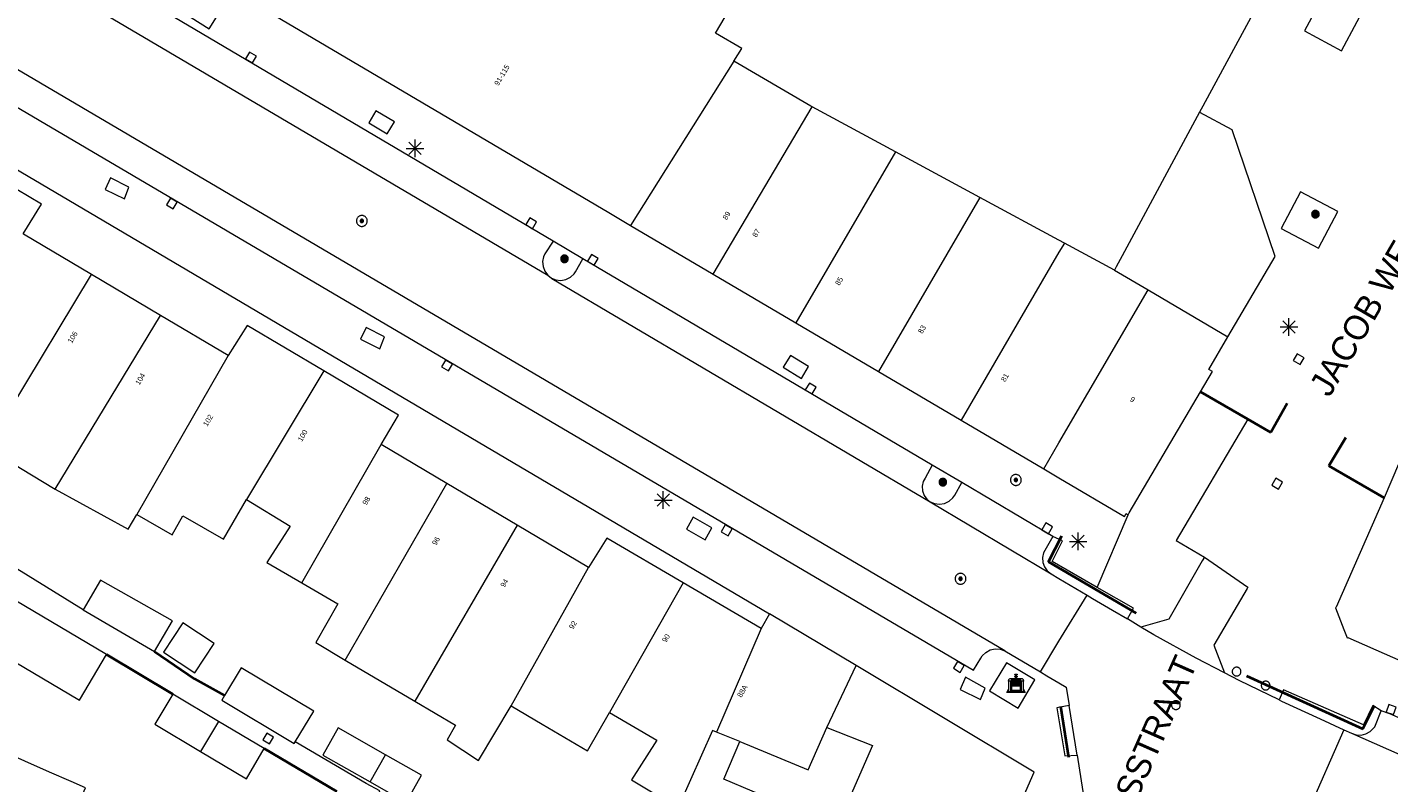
# Model space of a CAD drawing. Header units: metres. Extents: x 135779 to 137489, y 452643 to 455118.
# Tile 325 of 489: x 136441 to 136519, y 454344 to 454387. Entities that reach past the tile are written whole.
import ezdxf
from ezdxf.enums import TextEntityAlignment as Align

# ---------------------------------------------------------------- set-up
doc = ezdxf.new("R2010")
doc.units = ezdxf.units.M
doc.linetypes.add('DGN_Style_3', pattern=[78.572352, 56.123108, -22.449243])
doc.linetypes.add('DGN_Style_4', pattern=[89.853097, 44.898487, -22.449243, 0.056123, -22.449243])
for name, color, linetype, lineweight in [('KTop_BAK_Afval apart plaats', 96, 'Continuous', 13), ('KTop_BTD_Groenvoorziening', 62, 'Continuous', 13), ('KTop_BTD_Groenvoorziening_heesters', 62, 'Continuous', 13), ('KTop_NAR_Huisnummer (t)', 7, 'Continuous', 13), ('KTop_NAR_Huisnummer tijdelijk (t)', 7, 'Continuous', 13), ('KTop_OBW_Overig Plus', 1, 'Continuous', 13), ('KTop_ORL_Weg_Straatnaam (t)', 7, 'Continuous', 13), ('KTop_PAL_Afsluitpaal', 222, 'Continuous', 13), ('KTop_PAL_Lichtmast', 40, 'Continuous', 13), ('KTop_PND_Grondvlaksituatie van BAG-pand [tachy]', 1, 'Continuous', 13), ('KTop_PND_Pandscheiding', 40, 'Continuous', 13), ('KTop_PUT_Inspectie- of rioolput', 15, 'Continuous', 13), ('KTop_PUT_Kolk', 15, 'Continuous', 13), ('KTop_SHD_Hek (l)', 15, 'DGN_Style_4', 40), ('KTop_VGO_Boom', 92, 'Continuous', 13), ('KTop_VGO_Haag (l)', 92, 'DGN_Style_3', 40), ('KTop_WGD_Fietspad', 40, 'Continuous', 13), ('KTop_WGD_Parkeervlak', 251, 'Continuous', 13), ('KTop_WGD_Rijbaan_Lokale weg', 251, 'Continuous', 13), ('KTop_WGD_Rijbaan_Lokale weg_verkeersdrempel', 40, 'Continuous', 13), ('KTop_WGD_Voetpad', 251, 'Continuous', 13)]:
    doc.layers.add(name, color=color, linetype=linetype, lineweight=lineweight)
doc.styles.add('Style-ROVU', font='ROVU.shx')
doc.styles.add('Style-ROVUCURSIEF', font='ROVUCURSIEF.shx')

# ---------------------------------------------------------------- blocks, each defined once
blk = doc.blocks.new('BAK_Afval_apart_plaats')
at = {"layer": 'KTop_BAK_Afval apart plaats'}
for p, q in [((-0.43, 0.141), (-0.425, 0.168)), ((-0.43, 0.118), (-0.43, 0.141)), ((-0.29, 0.118), (-0.43, 0.118)), ((-0.43, 0.118), (-0.43, -0.457)), ((-0.29, 0.118), (-0.43, 0.118)), ((-0.425, 0.168), (-0.416, 0.193)), ((-0.416, 0.193), (-0.403, 0.215)), ((-0.403, 0.215), (-0.384, 0.24)), ((-0.384, 0.24), (-0.364, 0.258)), ((-0.364, 0.258), (-0.342, 0.272)), ((-0.342, 0.272), (0, 0.272)), ((-0.282, 0.167), (-0.29, 0.146)), ((-0.282, 0.167), (-0.29, 0.146)), ((-0.29, 0.146), (-0.29, 0.118)), ((-0.29, 0.146), (-0.29, 0.118)), ((-0.29, -0.429), (-0.29, 0.118)), ((-0.29, 0.118), (-0.29, -0.429)), ((-0.273, 0.186), (-0.282, 0.167)), ((-0.273, 0.186), (-0.282, 0.167)), ((-0.248, 0.217), (-0.273, 0.186)), ((-0.248, 0.217), (-0.273, 0.186)), ((0.248, 0.217), (-0.248, 0.217)), ((0.248, 0.217), (-0.248, 0.217)), ((-0.242, 0.081), (-0.242, 0.153)), ((-0.242, 0.153), (0.242, 0.153)), ((0.242, 0.081), (-0.242, 0.081)), ((-0.242, 0.034), (-0.242, 0.081)), ((-0.242, 0.081), (0.242, 0.081)), ((-0.242, -0.059), (-0.242, 0.034)), ((-0.242, 0.034), (0.242, 0.034)), ((0.242, 0.034), (-0.242, 0.034)), ((-0.073, 0.513), (-0.072, 0.515)), ((-0.073, 0.513), (-0.073, 0.49)), ((-0.072, 0.511), (-0.073, 0.513)), ((-0.072, 0.511), (-0.073, 0.513)), ((-0.073, 0.49), (-0.072, 0.488)), ((-0.073, 0.399), (-0.073, 0.376)), ((-0.072, 0.397), (-0.073, 0.399)), ((-0.073, 0.376), (-0.072, 0.374)), ((-0.072, 0.515), (-0.071, 0.516)), ((-0.07, 0.51), (-0.072, 0.511)), ((-0.07, 0.51), (-0.072, 0.511)), ((-0.072, 0.488), (-0.07, 0.486)), ((-0.07, 0.396), (-0.072, 0.397)), ((-0.072, 0.374), (-0.07, 0.373)), ((-0.071, 0.516), (-0.07, 0.517)), ((-0.07, 0.517), (-0.067, 0.519)), ((-0.069, 0.509), (-0.07, 0.51)), ((-0.069, 0.509), (-0.07, 0.51)), ((-0.07, 0.486), (-0.069, 0.485)), ((-0.069, 0.395), (-0.07, 0.396)), ((-0.07, 0.373), (-0.069, 0.371)), ((-0.066, 0.507), (-0.069, 0.509)), ((-0.066, 0.507), (-0.069, 0.509)), ((-0.069, 0.485), (-0.066, 0.484)), ((-0.066, 0.394), (-0.069, 0.395)), ((-0.069, 0.371), (-0.066, 0.37)), ((-0.067, 0.519), (-0.065, 0.52)), ((-0.063, 0.506), (-0.066, 0.507)), ((-0.063, 0.506), (-0.066, 0.507)), ((-0.066, 0.484), (-0.063, 0.483)), ((-0.063, 0.392), (-0.066, 0.394)), ((-0.066, 0.37), (-0.063, 0.369)), ((-0.065, 0.52), (-0.061, 0.521)), ((-0.059, 0.505), (-0.063, 0.506)), ((-0.059, 0.505), (-0.063, 0.506)), ((-0.063, 0.483), (-0.059, 0.482)), ((-0.059, 0.391), (-0.063, 0.392)), ((-0.063, 0.369), (-0.059, 0.368)), ((-0.061, 0.521), (-0.055, 0.523)), ((-0.054, 0.504), (-0.059, 0.505)), ((-0.054, 0.504), (-0.059, 0.505)), ((-0.059, 0.482), (-0.054, 0.481)), ((-0.054, 0.39), (-0.059, 0.391)), ((-0.059, 0.368), (-0.054, 0.367)), ((-0.055, 0.523), (-0.049, 0.524)), ((-0.048, 0.503), (-0.054, 0.504)), ((-0.048, 0.503), (-0.054, 0.504)), ((-0.054, 0.481), (-0.048, 0.48)), ((-0.048, 0.389), (-0.054, 0.39)), ((-0.054, 0.367), (-0.048, 0.366)), ((-0.049, 0.524), (-0.043, 0.525)), ((-0.043, 0.502), (-0.048, 0.503)), ((-0.043, 0.502), (-0.048, 0.503)), ((-0.048, 0.48), (-0.043, 0.479)), ((-0.043, 0.388), (-0.048, 0.389)), ((-0.048, 0.366), (-0.043, 0.365)), ((-0.043, 0.525), (-0.035, 0.526)), ((-0.036, 0.501), (-0.043, 0.502)), ((-0.036, 0.501), (-0.043, 0.502)), ((-0.043, 0.479), (-0.036, 0.478)), ((-0.036, 0.388), (-0.043, 0.388)), ((-0.043, 0.365), (-0.036, 0.364)), ((-0.03, 0.501), (-0.036, 0.501)), ((-0.03, 0.501), (-0.036, 0.501)), ((-0.036, 0.478), (-0.03, 0.478)), ((-0.03, 0.387), (-0.036, 0.388)), ((-0.036, 0.364), (-0.03, 0.364)), ((-0.035, 0.526), (-0.029, 0.527)), ((-0.021, 0.5), (-0.03, 0.501)), ((-0.021, 0.5), (-0.03, 0.501)), ((-0.03, 0.478), (-0.028, 0.478)), ((-0.021, 0.387), (-0.03, 0.387)), ((-0.03, 0.364), (-0.028, 0.364)), ((-0.029, 0.527), (-0.023, 0.527)), ((-0.028, 0.478), (-0.021, 0.477)), ((-0.028, 0.468), (-0.028, 0.478)), ((-0.028, 0.478), (-0.021, 0.477)), ((-0.028, 0.4), (-0.028, 0.468)), ((-0.028, 0.468), (-0.021, 0.468)), ((-0.021, 0.468), (-0.028, 0.468)), ((-0.021, 0.4), (-0.028, 0.4)), ((-0.028, 0.364), (-0.021, 0.363)), ((-0.028, 0.355), (-0.028, 0.364)), ((-0.028, 0.364), (-0.021, 0.363)), ((-0.028, 0.272), (-0.028, 0.355)), ((-0.028, 0.355), (-0.021, 0.354)), ((-0.021, 0.354), (-0.028, 0.355)), ((0.028, 0.272), (-0.028, 0.272)), ((-0.023, 0.527), (-0.013, 0.528)), ((-0.014, 0.5), (-0.021, 0.5)), ((-0.014, 0.5), (-0.021, 0.5)), ((-0.021, 0.477), (-0.014, 0.477)), ((-0.021, 0.477), (-0.014, 0.477)), ((-0.021, 0.468), (-0.014, 0.468)), ((-0.014, 0.468), (-0.021, 0.468)), ((-0.014, 0.399), (-0.021, 0.4)), ((-0.014, 0.386), (-0.021, 0.387)), ((-0.021, 0.363), (-0.014, 0.363)), ((-0.021, 0.363), (-0.014, 0.363)), ((-0.021, 0.354), (-0.014, 0.354)), ((-0.014, 0.354), (-0.021, 0.354)), ((0, 0.5), (-0.014, 0.5)), ((0, 0.5), (-0.014, 0.5)), ((-0.014, 0.477), (0, 0.477)), ((-0.014, 0.477), (0, 0.477)), ((-0.014, 0.468), (0, 0.468)), ((0, 0.468), (-0.014, 0.468)), ((0, 0.399), (-0.014, 0.399)), ((0, 0.386), (-0.014, 0.386)), ((-0.014, 0.363), (0, 0.363)), ((-0.014, 0.363), (0, 0.363)), ((-0.014, 0.354), (0, 0.354)), ((0, 0.354), (-0.014, 0.354)), ((-0.013, 0.528), (-0.005, 0.528)), ((-0.005, 0.528), (0, 0.528)), ((0, 0.528), (0.005, 0.528)), ((0, 0.5), (0, 0.477)), ((0, 0.477), (0, 0.5)), ((0, 0.477), (0, 0.5)), ((0, 0.5), (0.014, 0.5)), ((0.014, 0.5), (0, 0.5)), ((0.014, 0.477), (0, 0.477)), ((0, 0.477), (0.014, 0.477)), ((0.014, 0.468), (0, 0.468)), ((0, 0.468), (0, 0.399)), ((0, 0.468), (0, 0.399)), ((0.014, 0.468), (0, 0.468)), ((0, 0.399), (0.014, 0.399)), ((0, 0.363), (0, 0.386)), ((0, 0.363), (0, 0.386)), ((0, 0.386), (0.014, 0.386)), ((0.014, 0.363), (0, 0.363)), ((0, 0.363), (0.014, 0.363)), ((0, 0.354), (0.014, 0.354)), ((0, 0.272), (0, 0.354)), ((0, 0.354), (0, 0.272)), ((0.014, 0.354), (0, 0.354)), ((0, 0.272), (0.342, 0.272)), ((0.028, 0.272), (0, 0.272)), ((0, 0.272), (0.028, 0.272)), ((0.005, 0.528), (0.013, 0.528)), ((0.013, 0.528), (0.023, 0.527)), ((0.014, 0.5), (0.021, 0.5)), ((0.021, 0.5), (0.014, 0.5)), ((0.021, 0.477), (0.014, 0.477)), ((0.014, 0.477), (0.021, 0.477)), ((0.021, 0.468), (0.014, 0.468)), ((0.021, 0.468), (0.014, 0.468)), ((0.014, 0.399), (0.021, 0.4)), ((0.014, 0.386), (0.021, 0.387)), ((0.021, 0.363), (0.014, 0.363)), ((0.014, 0.363), (0.021, 0.363)), ((0.014, 0.354), (0.021, 0.354)), ((0.021, 0.354), (0.014, 0.354)), ((0.021, 0.5), (0.03, 0.501)), ((0.03, 0.501), (0.021, 0.5)), ((0.028, 0.478), (0.021, 0.477)), ((0.021, 0.477), (0.028, 0.478)), ((0.021, 0.468), (0.028, 0.468)), ((0.028, 0.468), (0.021, 0.468)), ((0.028, 0.468), (0.021, 0.468)), ((0.021, 0.4), (0.028, 0.4)), ((0.021, 0.387), (0.03, 0.387)), ((0.028, 0.364), (0.021, 0.363)), ((0.021, 0.363), (0.028, 0.364)), ((0.021, 0.354), (0.028, 0.355)), ((0.028, 0.355), (0.021, 0.354)), ((0.023, 0.527), (0.029, 0.527)), ((0.03, 0.478), (0.028, 0.478)), ((0.028, 0.478), (0.028, 0.468)), ((0.028, 0.4), (0.028, 0.468)), ((0.03, 0.364), (0.028, 0.364)), ((0.028, 0.364), (0.028, 0.355)), ((0.028, 0.355), (0.028, 0.272)), ((0.029, 0.527), (0.035, 0.526)), ((0.03, 0.501), (0.036, 0.501)), ((0.036, 0.501), (0.03, 0.501)), ((0.036, 0.478), (0.03, 0.478)), ((0.03, 0.387), (0.036, 0.388)), ((0.036, 0.364), (0.03, 0.364)), ((0.035, 0.526), (0.043, 0.525)), ((0.036, 0.501), (0.043, 0.502)), ((0.043, 0.502), (0.036, 0.501)), ((0.043, 0.479), (0.036, 0.478)), ((0.036, 0.388), (0.043, 0.388)), ((0.043, 0.365), (0.036, 0.364)), ((0.043, 0.525), (0.049, 0.524)), ((0.043, 0.502), (0.048, 0.503)), ((0.048, 0.503), (0.043, 0.502)), ((0.048, 0.48), (0.043, 0.479)), ((0.043, 0.388), (0.048, 0.389)), ((0.048, 0.366), (0.043, 0.365)), ((0.048, 0.503), (0.054, 0.504)), ((0.054, 0.504), (0.048, 0.503)), ((0.054, 0.481), (0.048, 0.48)), ((0.048, 0.389), (0.054, 0.39)), ((0.054, 0.367), (0.048, 0.366)), ((0.049, 0.524), (0.055, 0.523)), ((0.054, 0.504), (0.059, 0.505)), ((0.059, 0.505), (0.054, 0.504)), ((0.059, 0.482), (0.054, 0.481)), ((0.054, 0.39), (0.059, 0.391)), ((0.059, 0.368), (0.054, 0.367)), ((0.055, 0.523), (0.061, 0.521)), ((0.059, 0.505), (0.063, 0.506)), ((0.063, 0.506), (0.059, 0.505)), ((0.063, 0.483), (0.059, 0.482)), ((0.059, 0.391), (0.063, 0.392)), ((0.063, 0.369), (0.059, 0.368)), ((0.061, 0.521), (0.065, 0.52)), ((0.063, 0.506), (0.066, 0.507)), ((0.066, 0.507), (0.063, 0.506)), ((0.066, 0.484), (0.063, 0.483)), ((0.063, 0.392), (0.066, 0.394)), ((0.066, 0.37), (0.063, 0.369)), ((0.065, 0.52), (0.067, 0.519)), ((0.066, 0.507), (0.069, 0.509)), ((0.069, 0.509), (0.066, 0.507)), ((0.069, 0.485), (0.066, 0.484)), ((0.066, 0.394), (0.069, 0.395)), ((0.069, 0.371), (0.066, 0.37)), ((0.067, 0.519), (0.07, 0.517)), ((0.069, 0.509), (0.07, 0.51)), ((0.07, 0.51), (0.069, 0.509)), ((0.07, 0.486), (0.069, 0.485)), ((0.069, 0.395), (0.07, 0.396)), ((0.07, 0.373), (0.069, 0.371)), ((0.07, 0.517), (0.071, 0.516)), ((0.07, 0.51), (0.072, 0.511)), ((0.072, 0.511), (0.07, 0.51)), ((0.072, 0.488), (0.07, 0.486)), ((0.07, 0.396), (0.072, 0.397)), ((0.072, 0.374), (0.07, 0.373)), ((0.071, 0.516), (0.072, 0.515)), ((0.072, 0.515), (0.073, 0.513)), ((0.072, 0.511), (0.073, 0.513)), ((0.073, 0.513), (0.072, 0.511)), ((0.073, 0.49), (0.072, 0.488)), ((0.072, 0.397), (0.073, 0.399)), ((0.073, 0.376), (0.072, 0.374)), ((0.073, 0.513), (0.073, 0.49)), ((0.073, 0.399), (0.073, 0.376)), ((0.242, 0.153), (0.242, 0.081)), ((0.242, 0.081), (0.242, 0.034)), ((0.242, 0.034), (0.242, -0.059)), ((0.273, 0.186), (0.248, 0.217)), ((0.273, 0.186), (0.248, 0.217)), ((0.282, 0.167), (0.273, 0.186)), ((0.282, 0.167), (0.273, 0.186)), ((0.29, 0.146), (0.282, 0.167)), ((0.29, 0.146), (0.282, 0.167)), ((0.29, 0.118), (0.29, 0.146)), ((0.29, 0.118), (0.29, 0.146)), ((0.43, 0.118), (0.29, 0.118)), ((0.29, 0.118), (0.29, -0.429)), ((0.43, 0.118), (0.29, 0.118)), ((0.29, -0.429), (0.29, 0.118)), ((0.342, 0.272), (0.364, 0.258)), ((0.364, 0.258), (0.384, 0.24)), ((0.384, 0.24), (0.403, 0.215)), ((0.403, 0.215), (0.416, 0.193)), ((0.416, 0.193), (0.425, 0.168)), ((0.425, 0.168), (0.43, 0.141)), ((0.43, 0.141), (0.43, 0.118)), ((0.43, -0.457), (0.43, 0.118)), ((-0.528, -0.528), (-0.43, -0.332)), ((0.528, -0.528), (-0.528, -0.528)), ((-0.43, -0.332), (-0.43, -0.457)), ((-0.43, -0.457), (0.43, -0.457)), ((-0.43, -0.457), (0.43, -0.457)), ((0.29, -0.429), (-0.29, -0.429)), ((-0.29, -0.429), (0.29, -0.429)), ((0.242, -0.059), (-0.242, -0.059)), ((-0.242, -0.059), (-0.242, -0.092)), ((0.242, -0.059), (-0.242, -0.059)), ((-0.242, -0.092), (0.242, -0.092)), ((-0.242, -0.11), (-0.242, -0.092)), ((-0.242, -0.092), (0.242, -0.092)), ((0.242, -0.11), (-0.242, -0.11)), ((0.242, -0.11), (-0.242, -0.11)), ((-0.242, -0.147), (0.242, -0.147)), ((-0.242, -0.41), (-0.242, -0.147)), ((0.242, -0.41), (-0.242, -0.41)), ((0.242, -0.11), (0.242, -0.059)), ((0.242, -0.092), (0.242, -0.11)), ((0.242, -0.092), (0.242, -0.11)), ((0.242, -0.147), (0.242, -0.41)), ((0.43, -0.457), (0.43, -0.332)), ((0.43, -0.332), (0.528, -0.528))]:
    blk.add_line(p, q, dxfattribs=at)
at = {"layer": 'KTop_BAK_Afval apart plaats', "flags": 128}
blk.add_lwpolyline([(0.029, 0.413), (0.035, 0.412), (0.043, 0.411), (0.049, 0.41), (0.055, 0.409), (0.061, 0.407), (0.065, 0.406), (0.067, 0.405), (0.07, 0.403), (0.071, 0.402), (0.072, 0.401), (0.073, 0.399), (0.072, 0.397), (0.07, 0.396), (0.069, 0.395), (0.066, 0.394), (0.063, 0.392), (0.059, 0.391), (0.054, 0.39), (0.048, 0.389), (0.043, 0.388), (0.036, 0.388), (0.03, 0.387), (0.021, 0.387), (0.014, 0.386), (0, 0.386), (-0.014, 0.386), (-0.021, 0.387), (-0.03, 0.387), (-0.036, 0.388), (-0.043, 0.388), (-0.048, 0.389), (-0.054, 0.39), (-0.059, 0.391), (-0.063, 0.392), (-0.066, 0.394), (-0.069, 0.395), (-0.07, 0.396), (-0.072, 0.397), (-0.073, 0.399), (-0.072, 0.401), (-0.071, 0.402), (-0.07, 0.403), (-0.067, 0.405), (-0.065, 0.406), (-0.061, 0.407), (-0.055, 0.409), (-0.049, 0.41), (-0.043, 0.411), (-0.035, 0.412), (-0.029, 0.413), (-0.028, 0.413), (-0.028, 0.4), (-0.021, 0.4), (-0.014, 0.399), (0, 0.399), (0.014, 0.399), (0.021, 0.4), (0.028, 0.4), (0.028, 0.413), (0.029, 0.413), (0.028, 0.413)], dxfattribs=at)
at = {"layer": 'KTop_BAK_Afval apart plaats'}
for p in [(0, 0), (-0.43, -0.457)]:
    blk.add_point(p, dxfattribs=at)
blk = doc.blocks.new('PAL_Lichtmast')
at = {"layer": 'KTop_PAL_Lichtmast'}
for p, q in [((-0.354, -0.354), (0.354, 0.354)), ((0.354, -0.354), (-0.354, 0.354)), ((0, -0.5), (0, 0.5)), ((-0.5, 0), (0.5, 0))]:
    blk.add_line(p, q, dxfattribs=at)
blk = doc.blocks.new('PAL_Afsluitpaal')
at = {"layer": 'KTop_PAL_Afsluitpaal', "flags": 128}
blk.add_lwpolyline([(0.25, 0), (0.249, 0.026), (0.245, 0.052), (0.238, 0.077), (0.228, 0.102), (0.217, 0.125), (0.202, 0.147), (0.186, 0.167), (0.167, 0.186), (0.147, 0.202), (0.125, 0.217), (0.102, 0.228), (0.077, 0.238), (0.052, 0.245), (0.026, 0.249), (0, 0.25), (-0.026, 0.249), (-0.052, 0.245), (-0.077, 0.238), (-0.102, 0.228), (-0.125, 0.217), (-0.147, 0.202), (-0.167, 0.186), (-0.186, 0.167), (-0.202, 0.147), (-0.217, 0.125), (-0.228, 0.102), (-0.238, 0.077), (-0.245, 0.052), (-0.249, 0.026), (-0.25, 0), (-0.249, -0.026), (-0.245, -0.052), (-0.238, -0.077), (-0.228, -0.102), (-0.217, -0.125), (-0.202, -0.147), (-0.186, -0.167), (-0.167, -0.186), (-0.147, -0.202), (-0.125, -0.217), (-0.102, -0.228), (-0.077, -0.238), (-0.052, -0.245), (-0.026, -0.249), (0, -0.25), (0.026, -0.249), (0.052, -0.245), (0.077, -0.238), (0.102, -0.228), (0.125, -0.217), (0.147, -0.202), (0.167, -0.186), (0.186, -0.167), (0.202, -0.147), (0.217, -0.125), (0.228, -0.102), (0.238, -0.077), (0.245, -0.052), (0.249, -0.026), (0.25, 0)], dxfattribs=at)
blk = doc.blocks.new('PUT_Inspectie-_of_rioolput')
at = {"layer": 'KTop_PUT_Inspectie- of rioolput', "flags": 128}
for points in [[(0.31, 0), (0.308, 0.032), (0.303, 0.064), (0.294, 0.095), (0.283, 0.126), (0.268, 0.155), (0.25, 0.182), (0.23, 0.207), (0.207, 0.23), (0.182, 0.25), (0.154, 0.268), (0.126, 0.283), (0.095, 0.294), (0.064, 0.303), (0.032, 0.308), (0, 0.309), (-0.032, 0.308), (-0.064, 0.303), (-0.096, 0.294), (-0.126, 0.283), (-0.155, 0.268), (-0.182, 0.25), (-0.207, 0.23), (-0.23, 0.207), (-0.25, 0.182), (-0.268, 0.154), (-0.283, 0.126), (-0.294, 0.095), (-0.303, 0.064), (-0.308, 0.032), (-0.309, 0), (-0.308, -0.032), (-0.303, -0.064), (-0.294, -0.096), (-0.283, -0.126), (-0.268, -0.155), (-0.25, -0.182), (-0.23, -0.207), (-0.207, -0.23), (-0.182, -0.25), (-0.155, -0.268), (-0.126, -0.283), (-0.096, -0.294), (-0.064, -0.303), (-0.032, -0.308), (0, -0.309), (0.032, -0.308), (0.064, -0.303), (0.095, -0.294), (0.126, -0.283), (0.155, -0.268), (0.182, -0.25), (0.207, -0.23), (0.23, -0.207), (0.25, -0.182), (0.268, -0.155), (0.283, -0.126), (0.294, -0.096), (0.303, -0.064), (0.308, -0.032), (0.31, 0)], [(0.095, 0), (0.094, 0.009), (0.092, 0.019), (0.09, 0.029), (0.086, 0.038), (0.082, 0.047), (0.076, 0.055), (0.07, 0.063), (0.063, 0.07), (0.055, 0.076), (0.047, 0.082), (0.038, 0.086), (0.029, 0.09), (0.019, 0.092), (0.009, 0.094), (0, 0.094), (-0.01, 0.094), (-0.02, 0.092), (-0.029, 0.09), (-0.039, 0.086), (-0.048, 0.082), (-0.056, 0.076), (-0.064, 0.07), (-0.071, 0.063), (-0.077, 0.055), (-0.082, 0.047), (-0.087, 0.038), (-0.09, 0.029), (-0.093, 0.019), (-0.094, 0.009), (-0.095, 0), (-0.094, -0.01), (-0.093, -0.02), (-0.09, -0.029), (-0.087, -0.039), (-0.082, -0.048), (-0.077, -0.056), (-0.071, -0.064), (-0.064, -0.071), (-0.056, -0.077), (-0.047, -0.082), (-0.039, -0.087), (-0.029, -0.09), (-0.02, -0.093), (-0.01, -0.094), (0, -0.095), (0.009, -0.094), (0.019, -0.093), (0.029, -0.09), (0.038, -0.087), (0.047, -0.082), (0.055, -0.077), (0.063, -0.071), (0.07, -0.064), (0.076, -0.056), (0.082, -0.047), (0.086, -0.039), (0.09, -0.029), (0.092, -0.02), (0.094, -0.01), (0.095, 0)], [(0.035, 0), (0.034, 0.003), (0.034, 0.007), (0.033, 0.01), (0.031, 0.014), (0.03, 0.017), (0.028, 0.02), (0.026, 0.023), (0.023, 0.026), (0.02, 0.028), (0.017, 0.03), (0.014, 0.031), (0.01, 0.033), (0.007, 0.034), (0.003, 0.034), (0, 0.034), (-0.004, 0.034), (-0.007, 0.034), (-0.011, 0.033), (-0.014, 0.031), (-0.018, 0.03), (-0.021, 0.028), (-0.023, 0.026), (-0.026, 0.023), (-0.028, 0.02), (-0.03, 0.017), (-0.032, 0.014), (-0.033, 0.01), (-0.034, 0.007), (-0.035, 0.003), (-0.035, 0), (-0.035, -0.004), (-0.034, -0.007), (-0.033, -0.011), (-0.032, -0.014), (-0.03, -0.018), (-0.028, -0.021), (-0.026, -0.023), (-0.023, -0.026), (-0.021, -0.028), (-0.017, -0.03), (-0.014, -0.032), (-0.011, -0.033), (-0.007, -0.034), (-0.004, -0.035), (0, -0.035), (0.003, -0.035), (0.007, -0.034), (0.01, -0.033), (0.014, -0.032), (0.017, -0.03), (0.02, -0.028), (0.023, -0.026), (0.026, -0.023), (0.028, -0.021), (0.03, -0.017), (0.031, -0.014), (0.033, -0.011), (0.034, -0.007), (0.034, -0.004), (0.035, 0)], [(0.01, 0.02), (0.007, 0.02), (0.005, 0.021), (0.003, 0.022), (0.001, 0.022), (-0.001, 0.022), (-0.004, 0.022), (-0.006, 0.021), (-0.008, 0.02), (-0.01, 0.019), (-0.012, 0.018), (-0.014, 0.017), (-0.016, 0.015), (-0.017, 0.013), (-0.019, 0.012), (-0.02, 0.009), (-0.021, 0.007), (-0.022, 0.005), (-0.022, 0.003), (-0.022, 0.001), (-0.022, -0.001), (-0.022, -0.004), (-0.022, -0.006), (-0.021, -0.008), (-0.02, -0.01), (-0.019, -0.012), (-0.017, -0.014), (-0.016, -0.016), (-0.014, -0.017), (-0.012, -0.019), (-0.01, -0.02), (-0.008, -0.021), (-0.006, -0.022), (-0.003, -0.022), (-0.001, -0.022), (0.001, -0.022), (0.003, -0.022), (0.005, -0.022), (0.008, -0.021), (0.01, -0.02), (0.012, -0.019), (0.014, -0.017), (0.015, -0.016), (0.017, -0.014), (0.018, -0.012), (0.02, -0.01), (0.02, -0.008), (0.021, -0.006), (0.022, -0.003), (0.022, -0.001), (0.022, 0.001), (0.022, 0.003), (0.021, 0.005), (0.02, 0.008), (0.019, 0.01), (0.018, 0.012), (0.017, 0.014), (0.015, 0.015), (0.013, 0.017), (0.012, 0.018), (0.01, 0.02)]]:
    blk.add_lwpolyline(points, dxfattribs=at)
blk = doc.blocks.new('PUT_Kolk')
at = {"layer": 'KTop_PUT_Kolk', "flags": 128}
blk.add_lwpolyline([(0.225, -0.225), (0.225, 0.225), (-0.225, 0.225), (-0.225, -0.225), (0.225, -0.225)], dxfattribs=at)
blk = doc.blocks.new('VGO_Boom')
at = {"layer": 'KTop_VGO_Boom', "flags": 128}
for points in [[(0.215, 0), (0.214, 0.022), (0.21, 0.045), (0.204, 0.066), (0.196, 0.087), (0.186, 0.108), (0.174, 0.126), (0.16, 0.144), (0.144, 0.16), (0.126, 0.174), (0.107, 0.186), (0.087, 0.196), (0.066, 0.204), (0.045, 0.21), (0.022, 0.214), (-0.001, 0.215), (-0.023, 0.214), (-0.045, 0.21), (-0.067, 0.204), (-0.088, 0.196), (-0.108, 0.186), (-0.127, 0.174), (-0.144, 0.16), (-0.16, 0.144), (-0.174, 0.126), (-0.187, 0.107), (-0.197, 0.087), (-0.205, 0.066), (-0.211, 0.045), (-0.214, 0.022), (-0.215, -0.001), (-0.214, -0.023), (-0.211, -0.045), (-0.205, -0.067), (-0.197, -0.088), (-0.187, -0.108), (-0.174, -0.127), (-0.16, -0.144), (-0.144, -0.16), (-0.127, -0.174), (-0.108, -0.187), (-0.088, -0.197), (-0.067, -0.205), (-0.045, -0.211), (-0.023, -0.214), (0, -0.215), (0.022, -0.214), (0.045, -0.211), (0.066, -0.205), (0.087, -0.197), (0.108, -0.187), (0.126, -0.174), (0.144, -0.16), (0.16, -0.144), (0.174, -0.127), (0.186, -0.108), (0.196, -0.088), (0.204, -0.067), (0.21, -0.045), (0.214, -0.023), (0.215, -0.001)], [(0.155, 0), (0.154, 0.016), (0.152, 0.032), (0.147, 0.048), (0.142, 0.063), (0.134, 0.078), (0.125, 0.091), (0.115, 0.104), (0.104, 0.115), (0.091, 0.125), (0.077, 0.134), (0.063, 0.142), (0.048, 0.147), (0.032, 0.152), (0.016, 0.154), (-0.001, 0.155), (-0.017, 0.154), (-0.033, 0.152), (-0.048, 0.147), (-0.064, 0.142), (-0.078, 0.134), (-0.092, 0.125), (-0.104, 0.115), (-0.116, 0.104), (-0.126, 0.091), (-0.135, 0.077), (-0.142, 0.063), (-0.148, 0.048), (-0.152, 0.032), (-0.155, 0.016), (-0.155, -0.001), (-0.155, -0.017), (-0.152, -0.033), (-0.148, -0.048), (-0.142, -0.064), (-0.135, -0.078), (-0.126, -0.092), (-0.116, -0.104), (-0.104, -0.116), (-0.092, -0.126), (-0.078, -0.135), (-0.064, -0.142), (-0.048, -0.148), (-0.033, -0.152), (-0.017, -0.155), (0, -0.155), (0.016, -0.155), (0.032, -0.152), (0.048, -0.148), (0.063, -0.142), (0.078, -0.135), (0.091, -0.126), (0.104, -0.116), (0.115, -0.104), (0.125, -0.092), (0.134, -0.078), (0.142, -0.064), (0.147, -0.048), (0.152, -0.033), (0.154, -0.017), (0.155, -0.001)], [(0.095, 0), (0.094, 0.01), (0.093, 0.02), (0.09, 0.029), (0.087, 0.039), (0.082, 0.048), (0.077, 0.056), (0.071, 0.064), (0.064, 0.071), (0.056, 0.077), (0.047, 0.082), (0.039, 0.087), (0.029, 0.09), (0.02, 0.093), (0.01, 0.094), (-0.001, 0.095), (-0.01, 0.094), (-0.02, 0.093), (-0.03, 0.09), (-0.039, 0.087), (-0.048, 0.082), (-0.056, 0.077), (-0.064, 0.071), (-0.071, 0.064), (-0.077, 0.056), (-0.083, 0.047), (-0.087, 0.039), (-0.091, 0.029), (-0.093, 0.02), (-0.095, 0.01), (-0.095, -0.001), (-0.095, -0.01), (-0.093, -0.02), (-0.091, -0.03), (-0.087, -0.039), (-0.083, -0.048), (-0.077, -0.056), (-0.071, -0.064), (-0.064, -0.071), (-0.056, -0.077), (-0.048, -0.083), (-0.039, -0.087), (-0.03, -0.091), (-0.02, -0.093), (-0.01, -0.095), (0, -0.095), (0.01, -0.095), (0.02, -0.093), (0.029, -0.091), (0.039, -0.087), (0.048, -0.083), (0.056, -0.077), (0.064, -0.071), (0.071, -0.064), (0.077, -0.056), (0.082, -0.048), (0.087, -0.039), (0.09, -0.03), (0.093, -0.02), (0.094, -0.01), (0.095, -0.001)], [(0.035, 0), (0.035, 0.004), (0.034, 0.007), (0.033, 0.011), (0.032, 0.014), (0.03, 0.018), (0.028, 0.021), (0.026, 0.023), (0.023, 0.026), (0.021, 0.028), (0.017, 0.03), (0.014, 0.032), (0.011, 0.033), (0.007, 0.034), (0.004, 0.035), (-0.001, 0.035), (-0.004, 0.035), (-0.008, 0.034), (-0.011, 0.033), (-0.015, 0.032), (-0.018, 0.03), (-0.021, 0.028), (-0.024, 0.026), (-0.027, 0.023), (-0.029, 0.021), (-0.031, 0.017), (-0.032, 0.014), (-0.034, 0.011), (-0.035, 0.007), (-0.035, 0.004), (-0.035, -0.001), (-0.035, -0.004), (-0.035, -0.008), (-0.034, -0.011), (-0.032, -0.015), (-0.031, -0.018), (-0.029, -0.021), (-0.027, -0.024), (-0.024, -0.027), (-0.021, -0.029), (-0.018, -0.031), (-0.015, -0.032), (-0.011, -0.034), (-0.008, -0.035), (-0.004, -0.035), (0, -0.035), (0.004, -0.035), (0.007, -0.035), (0.011, -0.034), (0.014, -0.032), (0.018, -0.031), (0.021, -0.029), (0.023, -0.027), (0.026, -0.024), (0.028, -0.021), (0.03, -0.018), (0.032, -0.015), (0.033, -0.011), (0.034, -0.008), (0.035, -0.004), (0.035, 0)]]:
    blk.add_lwpolyline(points, dxfattribs=at)

msp = doc.modelspace()

# ---------------------------------------------------------------- linework, layer by layer
at = {"layer": 'KTop_BTD_Groenvoorziening', "flags": 128}
msp.add_lwpolyline([(136503.9, 454353.352), (136504.249, 454353.972), (136502.184, 454355.15)], dxfattribs=at)
at = {"layer": 'KTop_BTD_Groenvoorziening_heesters', "flags": 128}
msp.add_lwpolyline([(136508.018, 454382.251), (136503.598, 454374.061), (136503.259, 454373.434), (136503.16, 454373.25)], dxfattribs=at)
at = {"layer": 'KTop_OBW_Overig Plus', "flags": 128}
for points in [[(136456.478, 454346.346), (136457.525, 454348.093), (136453.393, 454350.568), (136452.441, 454348.979)], [(136452.441, 454348.979), (136452.285, 454348.719), (136456.416, 454346.243), (136456.478, 454346.346)]]:
    msp.add_lwpolyline(points, dxfattribs=at)
at = {"layer": 'KTop_PND_Grondvlaksituatie van BAG-pand [tachy]', "flags": 128}
for points in [[(136481.467, 454385.162), (136481.917, 454385.883), (136480.418, 454386.771), (136483.737, 454392.378), (136466.096, 454402.801), (136455.496, 454409.063), (136454.273, 454409.78), (136426.123, 454426.412), (136424.84, 454427.17), (136425.859, 454428.927), (136421.326, 454436.386), (136422.078, 454436.843), (136422.59, 454437.154), (136422.638, 454437.073), (136426.51, 454439.392), (136426.79, 454439.56), (136426.73, 454439.66), (136426.55, 454439.56), (136408.87, 454468.94), (136409.04, 454469.05), (136408.98, 454469.14)], [(136416.849, 454410.695), (136416.783, 454410.579), (136442.338, 454395.469), (136444.9, 454393.954), (136446.15, 454393.184), (136474.351, 454376.537), (136475.59, 454375.784)], [(136485.933, 454382.561), (136485.86, 454382.6), (136481.467, 454385.162)], [(136490.686, 454379.992), (136485.933, 454382.561)], [(136495.497, 454377.392), (136490.686, 454379.992)], [(136440.99, 454375.291), (136440.96, 454375.309), (136442.011, 454377.013), (136437.784, 454379.512)], [(136500.307, 454374.792), (136500, 454374.958), (136495.497, 454377.392)], [(136444.856, 454372.999), (136440.99, 454375.291)], [(136475.59, 454375.784), (136480.301, 454373.008)], [(136503.16, 454373.25), (136500.307, 454374.792)], [(136448.79, 454370.666), (136444.856, 454372.999)], [(136480.301, 454373.008), (136485.01, 454370.233)], [(136503.16, 454373.25), (136505.075, 454372.121)], [(136505.075, 454372.121), (136509.62, 454369.443)], [(136452.647, 454368.379), (136448.79, 454370.666)], [(136458.108, 454367.494), (136453.738, 454370.08), (136452.647, 454368.379)], [(136485.01, 454370.233), (136489.718, 454367.458)], [(136508.062, 454366.305), (136508.747, 454367.468), (136508.545, 454367.587), (136509.62, 454369.443)], [(136461.371, 454363.294), (136462.362, 454364.982), (136458.108, 454367.494)], [(136489.718, 454367.458), (136494.426, 454364.683)], [(136503.939, 454359.298), (136503.996, 454359.395), (136508.062, 454366.305)], [(136440.168, 454365.21), (136438.942, 454363.147), (136440.82, 454361.959), (136442.789, 454360.76)], [(136494.426, 454364.683), (136499.135, 454361.908)], [(136465.11, 454361.078), (136461.371, 454363.294)], [(136499.135, 454361.908), (136500, 454361.398), (136503.728, 454359.201), (136503.824, 454359.36), (136503.939, 454359.298)], [(136519.372, 454362.201), (136519.358, 454362.17), (136518.527, 454360.263), (136515.806, 454354.024), (136515.758, 454353.99), (136516.232, 454352.757), (136516.27, 454352.658), (136516.419, 454352.271), (136516.459, 454352.287), (136521.076, 454350.249)], [(136469.114, 454358.706), (136465.11, 454361.078)], [(136442.789, 454360.76), (136446.95, 454358.478), (136447.449, 454359.312)], [(136447.449, 454359.312), (136449.461, 454358.141), (136450.065, 454359.232), (136452.38, 454357.9), (136453.694, 454360.157)], [(136453.694, 454360.157), (136456.177, 454358.643), (136454.858, 454356.577), (136456.851, 454355.413)], [(136473.191, 454356.29), (136469.114, 454358.706)], [(136435.34, 454357.47), (136433.8, 454354.86), (136444.18, 454348.71), (136445.72, 454351.32)], [(136445.72, 454351.32), (136435.34, 454357.47)], [(136478.58, 454355.41), (136474.231, 454357.966), (136473.191, 454356.29)], [(136443.114, 454340.567), (136444.51, 454343.72), (136443.7, 454344.08), (136442.476, 454344.62), (136436.658, 454347.188), (136429.23, 454350.466), (136421.803, 454353.744), (136414.569, 454356.937)], [(136448.46, 454351.49), (136449.484, 454353.238), (136445.374, 454355.566), (136444.38, 454353.87)], [(136456.851, 454355.413), (136458.9, 454354.216), (136457.641, 454352.001), (136459.316, 454351.009)], [(136483.023, 454352.8), (136478.58, 454355.41)], [(136444.38, 454353.87), (136448.46, 454351.49)], [(136483.51, 454353.652), (136483.023, 454352.8)], [(136488.445, 454350.695), (136483.51, 454353.652)], [(136451.861, 454351.952), (136450.071, 454353.138), (136448.956, 454351.455), (136450.746, 454350.269), (136451.861, 454351.952)], [(136459.316, 454351.009), (136463.287, 454348.657)], [(136496.38, 454339.581), (136498.596, 454344.611), (136488.445, 454350.695)], [(136449.5, 454349.06), (136448.476, 454347.342), (136451.082, 454345.791)], [(136452.104, 454347.511), (136449.5, 454349.06)], [(136463.287, 454348.657), (136465.601, 454347.286), (136465.14, 454346.46), (136466.918, 454345.279), (136468.775, 454348.392)], [(136468.775, 454348.392), (136470.549, 454347.349), (136473.137, 454345.827), (136474.385, 454348.024)], [(136474.385, 454348.024), (136477.084, 454346.438), (136475.647, 454344.176), (136478.297, 454342.585), (136478.38, 454342.772)], [(136454.71, 454345.96), (136452.104, 454347.511)], [(136461.618, 454345.608), (136458.922, 454347.135), (136458.041, 454345.58), (136460.737, 454344.052)], [(136481.812, 454346.352), (136485.71, 454344.753), (136486.764, 454347.162)], [(136486.764, 454347.162), (136489.377, 454346.129), (136488.235, 454343.529)], [(136488.235, 454343.529), (136487.236, 454341.257), (136484.67, 454342.372), (136484.73, 454342.592), (136482.514, 454343.53), (136480.906, 454344.211), (136481.812, 454346.352)], [(136451.082, 454345.791), (136453.687, 454344.241), (136454.71, 454345.96)], [(136460.737, 454344.052), (136462.793, 454342.888), (136463.674, 454344.443), (136461.618, 454345.608)]]:
    msp.add_lwpolyline(points, dxfattribs=at)
at = {"layer": 'KTop_PND_Pandscheiding', "flags": 128}
for points in [[(136481.467, 454385.162), (136475.59, 454375.784)], [(136480.301, 454373.008), (136485.933, 454382.561)], [(136490.686, 454379.992), (136485.01, 454370.233)], [(136495.497, 454377.392), (136489.718, 454367.458)], [(136500.307, 454374.792), (136500, 454374.264), (136494.426, 454364.683)], [(136440.168, 454365.21), (136444.856, 454372.999)], [(136499.135, 454361.908), (136500, 454363.395), (136505.075, 454372.121)], [(136442.789, 454360.76), (136448.79, 454370.666)], [(136452.647, 454368.379), (136447.449, 454359.312)], [(136458.108, 454367.494), (136453.694, 454360.157)], [(136456.851, 454355.413), (136461.371, 454363.294)], [(136459.316, 454351.009), (136465.11, 454361.078)], [(136469.114, 454358.706), (136463.287, 454348.657)], [(136468.775, 454348.392), (136473.191, 454356.29)], [(136478.58, 454355.41), (136474.385, 454348.024)], [(136483.023, 454352.8), (136480.489, 454346.894)], [(136486.764, 454347.162), (136488.445, 454350.695)], [(136452.104, 454347.511), (136451.082, 454345.791)], [(136480.489, 454346.894), (136480.258, 454346.989), (136478.38, 454342.772)], [(136481.812, 454346.352), (136480.489, 454346.894)], [(136460.737, 454344.052), (136461.618, 454345.608)]]:
    msp.add_lwpolyline(points, dxfattribs=at)
at = {"layer": 'KTop_SHD_Hek (l)', "flags": 128}
for points in [[(136510.759, 454364.748), (136508.062, 454366.305)], [(136513.003, 454365.646), (136512.072, 454363.99)], [(136510.759, 454364.748), (136512.072, 454363.99)], [(136515.38, 454362.08), (136516.359, 454363.708)], [(136518.527, 454360.263), (136515.38, 454362.08)], [(136445.72, 454351.32), (136449.5, 454349.06)], [(136448.46, 454351.49), (136450.73, 454349.93), (136452.441, 454348.979)], [(136454.71, 454345.96), (136458.85, 454343.5)]]:
    msp.add_lwpolyline(points, dxfattribs=at)
at = {"layer": 'KTop_VGO_Haag (l)', "flags": 128}
for points in [[(136504.401, 454353.69), (136499.408, 454356.61), (136500.161, 454358.089)], [(136510.694, 454350.097), (136517.323, 454347.089), (136517.98, 454348.422)], [(136500.559, 454345.451), (136500.105, 454348.365)]]:
    msp.add_lwpolyline(points, dxfattribs=at)
at = {"layer": 'KTop_WGD_Fietspad', "flags": 128}
for points in [[(136508.286, 454356.878), (136508.162, 454356.662), (136506.253, 454353.333), (136504.675, 454352.89)], [(136508.286, 454356.878), (136510.758, 454355.16), (136510.721, 454355.097), (136508.821, 454351.849), (136509.43, 454350.269)]]:
    msp.add_lwpolyline(points, dxfattribs=at)
at = {"layer": 'KTop_WGD_Parkeervlak', "flags": 128}
for points in [[(136471.168, 454374.889), (136470.707, 454374.172), (136470.631, 454374.008), (136470.573, 454373.73), (136470.594, 454373.446), (136470.693, 454373.179), (136470.862, 454372.95)], [(136471.069, 454372.792), (136471.322, 454372.692), (136471.61, 454372.664), (136471.895, 454372.716), (136472.154, 454372.843), (136472.37, 454373.036), (136472.455, 454373.153), (136472.863, 454373.887)], [(136492.774, 454362.115), (136492.367, 454361.379), (136492.269, 454361.196), (136492.204, 454360.929), (136492.218, 454360.654), (136492.31, 454360.396), (136492.473, 454360.174), (136492.665, 454360.028)], [(136492.665, 454360.028), (136492.91, 454359.927), (136493.195, 454359.894), (136493.479, 454359.941), (136493.739, 454360.063), (136493.955, 454360.253), (136494.068, 454360.412), (136494.472, 454361.134)], [(136499.643, 454358.047), (136499.126, 454357.114), (136499.061, 454356.847), (136499.075, 454356.572), (136499.168, 454356.314), (136499.331, 454356.092), (136499.55, 454355.927)], [(136516.672, 454346.835), (136516.939, 454346.743), (136517.222, 454346.73), (136517.497, 454346.796), (136517.743, 454346.936), (136517.995, 454347.195), (136518.371, 454348.115)]]:
    msp.add_lwpolyline(points, dxfattribs=at)
at = {"layer": 'KTop_WGD_Rijbaan_Lokale weg', "flags": 128}
for points in [[(136439.355, 454391.547), (136470.862, 454372.95)], [(136496.916, 454351.541), (136436.571, 454387.06)], [(136470.862, 454372.95), (136471.069, 454372.792)], [(136471.069, 454372.792), (136471.088, 454372.777), (136492.665, 454360.028)], [(136492.665, 454360.028), (136499.55, 454355.927)], [(136499.55, 454355.927), (136500, 454355.66), (136501.599, 454354.712)], [(136498.941, 454350.335), (136500, 454352.079), (136501.599, 454354.712)], [(136496.916, 454351.541), (136498.941, 454350.335)], [(136516.234, 454347.035), (136514.162, 454342.319)], [(136516.234, 454347.035), (136516.672, 454346.835)], [(136516.672, 454346.835), (136543.224, 454335.104)]]:
    msp.add_lwpolyline(points, dxfattribs=at)
at = {"layer": 'KTop_WGD_Rijbaan_Lokale weg_verkeersdrempel', "flags": 128}
for points in [[(136501.599, 454354.712), (136501.915, 454354.525), (136503.049, 454353.86), (136503.9, 454353.352)], [(136504.675, 454352.89), (136503.9, 454353.352)], [(136509.43, 454350.269), (136507.822, 454351.106), (136505.415, 454352.448), (136504.675, 454352.89)], [(136498.941, 454350.335), (136499.312, 454350.114), (136500, 454349.701), (136500.416, 454349.452), (136500.579, 454348.423)], [(136512.548, 454348.728), (136510.266, 454349.834), (136509.43, 454350.269)], [(136512.548, 454348.728), (136512.675, 454348.666), (136514.893, 454347.65), (136516.234, 454347.035)], [(136501.03, 454345.589), (136500.579, 454348.423)], [(136501.03, 454345.589), (136501.457, 454342.897), (136501.718, 454341.25), (136500.946, 454339.469)]]:
    msp.add_lwpolyline(points, dxfattribs=at)
at = {"layer": 'KTop_WGD_Voetpad', "flags": 128}
for points in [[(136392.776, 454407.224), (136434.097, 454382.827), (136483.51, 454353.652)], [(136471.168, 454374.889), (136441.012, 454392.75)], [(136513.296, 454392.031), (136508.205, 454382.598), (136508.018, 454382.251)], [(136513.988, 454386.895), (136516.104, 454385.763), (136517.893, 454389.111), (136515.777, 454390.243), (136513.988, 454386.895)], [(136451.985, 454387.676), (136450.952, 454388.32), (136450.534, 454387.649), (136451.567, 454387.005), (136451.985, 454387.676)], [(136436.505, 454384.953), (136495.12, 454350.425), (136495.541, 454351.111), (136495.626, 454351.244), (136495.829, 454351.446), (136496.08, 454351.585), (136496.359, 454351.649), (136496.645, 454351.634), (136496.916, 454351.541)], [(136462.121, 454381.71), (136461.074, 454382.331), (136460.666, 454381.643), (136461.713, 454381.022), (136462.121, 454381.71)], [(136509.62, 454369.443), (136512.319, 454374.032), (136509.865, 454381.249), (136508.037, 454382.241), (136508.018, 454382.251)], [(136446.993, 454377.982), (136445.948, 454378.514), (136445.649, 454377.837), (136446.741, 454377.305), (136446.993, 454377.982)], [(136514.783, 454374.506), (136515.891, 454376.597), (136513.771, 454377.721), (136512.663, 454375.63), (136514.783, 454374.506)], [(136472.863, 454373.887), (136471.168, 454374.889)], [(136492.774, 454362.115), (136472.863, 454373.887)], [(136460.518, 454369.966), (136460.189, 454369.304), (136461.296, 454368.756), (136461.563, 454369.449), (136460.518, 454369.966)], [(136484.287, 454367.707), (136485.323, 454367.071), (136485.734, 454367.741), (136484.698, 454368.377), (136484.287, 454367.707)], [(136508.062, 454366.305), (136510.759, 454364.748), (136506.681, 454357.819), (136508.286, 454356.878)], [(136494.472, 454361.134), (136492.774, 454362.115)], [(136499.643, 454358.047), (136494.472, 454361.134)], [(136444.38, 454353.87), (136440.61, 454356.2), (136439.968, 454356.587), (136436.18, 454358.86), (136432.237, 454360.99)], [(136479.841, 454357.87), (136480.224, 454358.548), (136479.16, 454359.149), (136478.777, 454358.471), (136479.841, 454357.87)], [(136502.184, 454355.15), (136503.939, 454359.298)], [(136502.184, 454355.15), (136499.605, 454356.622), (136500.203, 454357.811), (136499.643, 454358.047)], [(136445.72, 454351.32), (136449.5, 454349.06)], [(136452.441, 454348.979), (136450.73, 454349.93), (136448.46, 454351.49)], [(136497.674, 454348.27), (136498.621, 454349.88), (136497.011, 454350.843), (136496.048, 454349.249), (136497.674, 454348.27)], [(136495.532, 454348.76), (136495.788, 454349.409), (136494.666, 454350.035), (136494.362, 454349.336), (136495.532, 454348.76)], [(136518.371, 454348.115), (136517.882, 454348.415), (136517.351, 454347.318), (136512.804, 454349.302), (136512.548, 454348.728)], [(136500.579, 454348.423), (136499.87, 454348.288), (136500.342, 454345.537), (136501.03, 454345.589)], [(136543.033, 454337.232), (136542.585, 454337.433), (136531.26, 454342.451), (136518.854, 454347.944), (136518.371, 454348.115)], [(136470.38, 454336.66), (136470.875, 454337.497), (136470.15, 454337.98), (136470.258, 454338.142), (136464.93, 454341.24), (136463.66, 454342.17), (136461.25, 454343.46), (136461.3, 454343.55), (136460.51, 454343.96), (136456.478, 454346.346)], [(136454.71, 454345.96), (136458.85, 454343.5)]]:
    msp.add_lwpolyline(points, dxfattribs=at)

# ---------------------------------------------------------------- block references
at = {"layer": 'KTop_BAK_Afval apart plaats'}
msp.add_blockref('BAK_Afval_apart_plaats', (136497.553, 454349.679), dxfattribs=at)
at = {"layer": 'KTop_PAL_Afsluitpaal'}
for p in [(136510.125, 454350.349), (136511.781, 454349.553), (136506.664, 454348.436)]:
    msp.add_blockref('PAL_Afsluitpaal', p, dxfattribs=at)
at = {"layer": 'KTop_PAL_Lichtmast'}
for p in [(136463.3, 454380.191), (136513.105, 454370.004), (136477.446, 454360.134), (136501.092, 454357.776)]:
    msp.add_blockref('PAL_Lichtmast', p, dxfattribs=at)
at = {"layer": 'KTop_PUT_Inspectie- of rioolput'}
for p, rotation in [((136460.269, 454376.052), 239.5189804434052), ((136497.545, 454361.278), 59.48927878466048), ((136494.391, 454355.644), 239.5189804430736)]:
    msp.add_blockref('PUT_Inspectie-_of_rioolput', p, dxfattribs=dict(at, rotation=rotation))
at = {"layer": 'KTop_PUT_Kolk'}
for p, rotation in [((136453.953, 454385.375), 239.362301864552), ((136449.441, 454377.043), 59.49918260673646), ((136469.919, 454375.919), 239.3623018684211), ((136473.438, 454373.835), 239.4071053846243), ((136465.121, 454367.811), 59.49918261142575), ((136513.665, 454368.173), 149.5382746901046), ((136485.853, 454366.498), 239.4071053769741), ((136512.436, 454361.07), 149.5214475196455), ((136499.33, 454358.521), 239.1635092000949), ((136481.061, 454358.404), 59.49918260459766), ((136494.296, 454350.614), 59.49918261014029), ((136518.937, 454348.18), 250.5041394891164), ((136454.927, 454346.536), 59.06276645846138)]:
    msp.add_blockref('PUT_Kolk', p, dxfattribs=dict(at, rotation=rotation))
at = {"layer": 'KTop_VGO_Boom'}
for p in [(136514.617, 454376.438), (136471.818, 454373.892), (136493.383, 454361.155)]:
    msp.add_blockref('VGO_Boom', p, dxfattribs=at)

# ---------------------------------------------------------------- texts
at = {"layer": 'KTop_NAR_Huisnummer (t)', "style": 'Style-ROVU'}
for s, rotation, p in [('106', 59.4, (136443.962, 454369.717)), ('104', 59.4, (136447.813, 454367.333)), ('9', 329.5, (136504.294, 454365.808)), ('102', 59.4, (136451.68, 454364.973)), ('100', 59.3, (136457.068, 454364.105)), ('98', 59.4, (136460.641, 454360.29)), ('96', 59.4, (136464.61, 454357.999)), ('94', 59.4, (136468.505, 454355.592)), ('92', 59.4, (136472.416, 454353.21)), ('90', 59.3, (136477.72, 454352.453)), ('88A', 59.3, (136482.143, 454349.551))]:
    msp.add_text(s, height=0.3, rotation=rotation, dxfattribs=at).set_placement(p, align=Align.MIDDLE_RIGHT)
at = {"layer": 'KTop_NAR_Huisnummer tijdelijk (t)', "style": 'Style-ROVUCURSIEF'}
for s, rotation, p in [('91-115', 59.5, (136467.923, 454383.817)), ('89', 59.5, (136480.939, 454376.157)), ('87', 59.8, (136482.63, 454375.166)), ('85', 59.8, (136487.354, 454372.418)), ('83', 59.8, (136492.078, 454369.67)), ('81', 59.8, (136496.802, 454366.922))]:
    msp.add_text(s, height=0.3, rotation=rotation, dxfattribs=at).set_placement(p, align=Align.MIDDLE_LEFT)
at = {"layer": 'KTop_ORL_Weg_Straatnaam (t)', "style": 'Style-ROVU'}
for s, rotation, p in [('JACOB WESTERBAENSTRAAT', 59.79307, (136515.415, 454365.939)), ('AMALIADWARSSTRAAT', 66.1771, (136499.349, 454331.42))]:
    msp.add_text(s, height=1.4, rotation=rotation, dxfattribs=at).set_placement(p)

doc.saveas('drawing.dxf')
